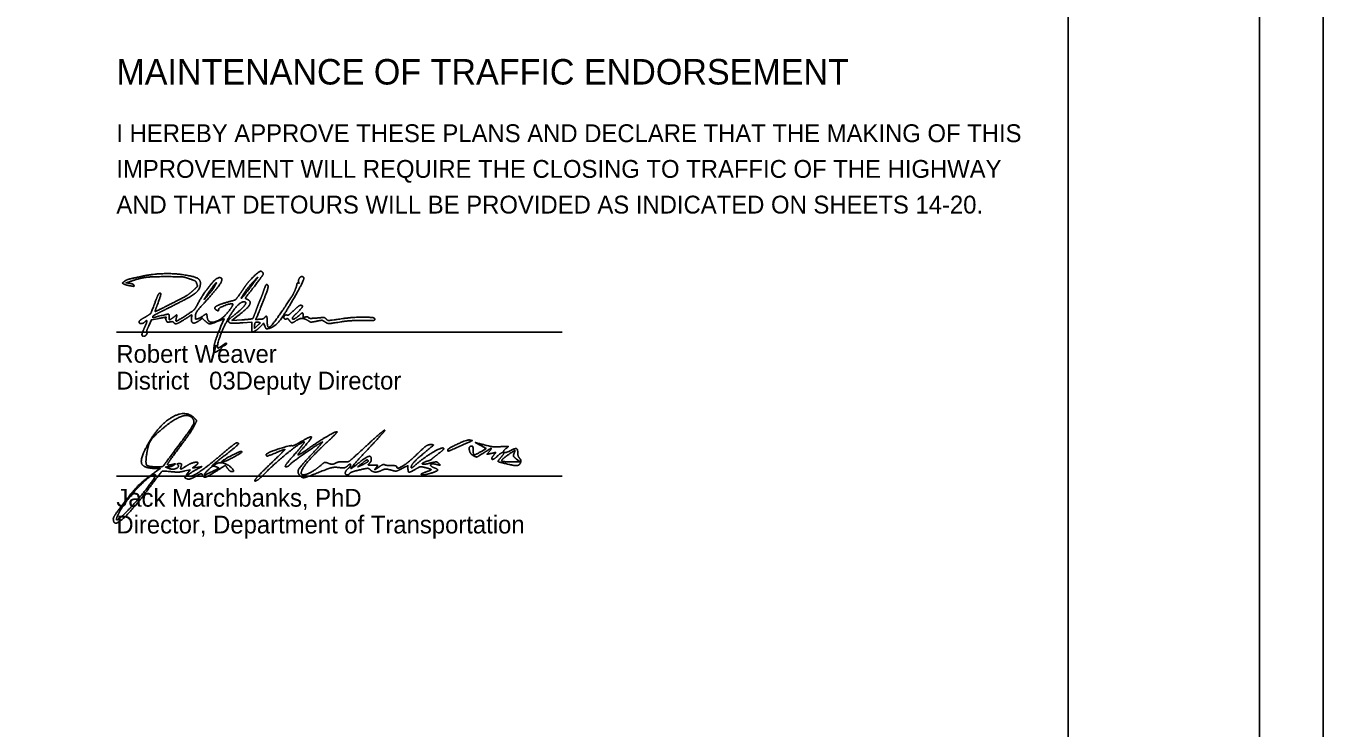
# Model space of a CAD drawing. Extents: x 0 to 34, y 0 to 22.
# Drawn here: x 23.82 to 34, y 5.51 to 11.02 of the extents above; entities that cross this region are included whole.
import ezdxf

# ---------------------------------------------------------------- set-up
doc = ezdxf.new("R2010")
doc.units = 0
for name, color, linetype in [('SH_Border', 7, 'Continuous'), ('SH_Cut_Line', 7, 'Continuous'), ('SH_Data', 7, 'Continuous'), ('SH_Text', 7, 'Continuous')]:
    doc.layers.add(name, color=color, linetype=linetype)

msp = doc.modelspace()

# ---------------------------------------------------------------- linework, layer by layer
at = {"layer": 'SH_Border'}
msp.add_line((32, 0.5), (32, 21.5), dxfattribs=at)
msp.add_lwpolyline([(1.5, 21.5), (33.5, 21.5), (33.5, 0.5), (1.5, 0.5)], close=True, dxfattribs=at)
at = {"layer": 'SH_Cut_Line'}
msp.add_lwpolyline([(0, 0), (34, 0), (34, 22), (0, 22)], close=True, dxfattribs=at)
at = {"layer": 'SH_Data'}
for p, q in [((24.528, 8.614), (28.028, 8.614)), ((24.528, 7.485), (28.028, 7.485))]:
    msp.add_line(p, q, dxfattribs=at)
at = {"layer": 'SH_Text'}
for p, q in [((24.99, 7.69), (24.99, 7.69)), ((27.129, 7.689), (27.129, 7.689)), ((25.311, 7.558), (25.311, 7.558)), ((25.356, 7.6), (25.356, 7.6)), ((25.727, 7.571), (25.727, 7.571)), ((26.504, 7.602), (26.504, 7.602)), ((27.582, 7.583), (27.582, 7.583))]:
    msp.add_line(p, q, dxfattribs=at)
for points in [[(24.633, 8.997), (24.603, 9.001), (24.63, 9.01)], [(25.249, 8.907), (25.216, 8.871), (25.256, 8.93)], [(24.782, 8.663), (24.803, 8.711), (24.852, 8.72)], [(25.182, 8.708), (25.202, 8.724), (25.223, 8.704)], [(25.331, 8.702), (25.374, 8.72), (25.349, 8.661)], [(25.514, 8.711), (25.435, 8.706), (25.484, 8.744)], [(25.521, 8.688), (25.59, 8.693), (25.59, 8.654)], [(25.636, 8.666), (25.613, 8.643), (25.613, 8.664)], [(25.662, 8.661), (25.684, 8.684), (25.694, 8.661)], [(27.393, 7.679), (27.43, 7.701), (27.389, 7.724)], [(24.843, 7.523), (24.873, 7.544), (24.835, 7.545)], [(25.085, 7.503), (25.107, 7.535), (25.065, 7.525)], [(26.453, 7.582), (26.423, 7.557), (26.464, 7.576)], [(27.642, 7.596), (27.698, 7.596), (27.669, 7.618)]]:
    msp.add_lwpolyline(points, dxfattribs=at)
for points in [[(25.045, 9.066), (24.973, 9.076), (24.809, 9.07), (24.736, 9.054)], [(25.183, 8.967), (25.197, 9.014), (25.145, 9.052), (25.045, 9.066)], [(25.665, 9.092), (25.656, 9.098), (25.569, 9.016), (25.541, 8.977)], [(25.591, 8.947), (25.672, 9.052), (25.686, 9.079), (25.665, 9.092)], [(24.59, 9.012), (24.574, 8.999), (24.574, 8.999), (24.588, 8.991)], [(24.588, 8.991), (24.596, 8.987), (24.618, 8.981), (24.636, 8.978)], [(24.647, 9.035), (24.625, 9.03), (24.6, 9.02), (24.59, 9.012)], [(24.63, 9.01), (24.708, 9.037), (24.802, 9.05), (24.927, 9.05)], [(24.666, 8.983), (24.664, 8.988), (24.649, 8.995), (24.633, 8.997)], [(24.636, 8.978), (24.663, 8.973), (24.669, 8.974), (24.666, 8.983)], [(24.736, 9.054), (24.709, 9.048), (24.669, 9.04), (24.647, 9.035)], [(24.927, 9.05), (25.036, 9.049), (25.059, 9.047), (25.102, 9.033)], [(24.965, 8.818), (25.097, 8.884), (25.173, 8.936), (25.183, 8.967)], [(25.102, 9.033), (25.142, 9.019), (25.153, 9.012), (25.159, 8.995)], [(25.159, 8.995), (25.165, 8.977), (25.163, 8.971), (25.143, 8.953)], [(25.336, 9.042), (25.312, 9.042), (25.202, 8.905), (25.161, 8.825)], [(25.228, 8.855), (25.322, 8.958), (25.371, 9.043), (25.336, 9.042)], [(25.295, 8.966), (25.287, 8.953), (25.267, 8.926), (25.249, 8.907)], [(25.256, 8.93), (25.295, 8.987), (25.322, 9.012), (25.295, 8.966)], [(25.541, 8.977), (25.532, 8.964), (25.512, 8.934), (25.495, 8.91)], [(25.526, 8.912), (25.544, 8.941), (25.584, 8.99), (25.615, 9.023)], [(25.615, 9.023), (25.644, 9.053), (25.628, 9.029), (25.572, 8.956)], [(25.675, 8.843), (25.712, 8.936), (25.723, 8.983), (25.708, 8.988)], [(25.708, 8.988), (25.704, 8.989), (25.694, 8.968), (25.685, 8.942)], [(25.944, 8.984), (25.936, 8.949), (25.895, 8.876), (25.836, 8.79)], [(25.928, 8.892), (25.988, 8.998), (26.006, 9.05), (25.983, 9.05)], [(25.957, 9), (25.952, 9.003), (25.946, 8.997), (25.944, 8.984)], [(25.983, 9.05), (25.971, 9.05), (25.953, 9.014), (25.96, 9.003)], [(25.96, 9.003), (25.963, 8.998), (25.962, 8.997), (25.957, 9)], [(24.836, 8.859), (24.803, 8.769), (24.793, 8.755), (24.748, 8.729)], [(24.866, 8.919), (24.861, 8.917), (24.847, 8.89), (24.836, 8.859)], [(24.849, 8.827), (24.873, 8.892), (24.879, 8.924), (24.866, 8.919)], [(25.143, 8.953), (25.105, 8.916), (25.056, 8.886), (24.944, 8.83)], [(25.434, 8.859), (25.371, 8.843), (25.306, 8.818), (25.302, 8.808)], [(25.495, 8.91), (25.471, 8.875), (25.46, 8.866), (25.434, 8.859)], [(25.484, 8.744), (25.559, 8.801), (25.589, 8.859), (25.552, 8.873)], [(25.572, 8.956), (25.526, 8.895), (25.499, 8.87), (25.526, 8.912)], [(25.552, 8.873), (25.539, 8.878), (25.543, 8.886), (25.591, 8.947)], [(25.655, 8.863), (25.648, 8.847), (25.633, 8.809), (25.623, 8.78)], [(25.685, 8.942), (25.676, 8.915), (25.662, 8.88), (25.655, 8.863)], [(25.725, 8.643), (25.768, 8.653), (25.848, 8.751), (25.928, 8.892)], [(24.813, 8.736), (24.813, 8.739), (24.827, 8.749), (24.845, 8.758)], [(24.833, 8.776), (24.831, 8.776), (24.838, 8.799), (24.849, 8.827)], [(24.944, 8.83), (24.885, 8.8), (24.835, 8.776), (24.833, 8.776)], [(24.845, 8.758), (24.863, 8.767), (24.917, 8.794), (24.965, 8.818)], [(24.942, 8.734), (24.942, 8.756), (24.935, 8.757), (24.87, 8.741)], [(25.161, 8.825), (25.147, 8.798), (25.123, 8.776), (25.062, 8.737)], [(25.148, 8.732), (25.148, 8.758), (25.169, 8.791), (25.228, 8.855)], [(25.241, 8.732), (25.238, 8.757), (25.231, 8.758), (25.203, 8.738)], [(25.424, 8.797), (25.371, 8.72), (25.247, 8.676), (25.241, 8.732)], [(25.302, 8.808), (25.3, 8.802), (25.303, 8.794), (25.309, 8.79)], [(25.309, 8.79), (25.324, 8.781), (25.331, 8.782), (25.331, 8.794)], [(25.331, 8.794), (25.331, 8.805), (25.433, 8.843), (25.442, 8.835)], [(25.413, 8.731), (25.446, 8.789), (25.506, 8.852), (25.526, 8.852)], [(25.442, 8.835), (25.444, 8.832), (25.436, 8.815), (25.424, 8.797)], [(25.544, 8.844), (25.544, 8.832), (25.494, 8.78), (25.449, 8.745)], [(25.526, 8.852), (25.536, 8.852), (25.544, 8.848), (25.544, 8.844)], [(25.623, 8.78), (25.612, 8.75), (25.601, 8.724), (25.598, 8.721)], [(25.653, 8.715), (25.622, 8.715), (25.621, 8.707), (25.675, 8.843)], [(25.836, 8.79), (25.754, 8.67), (25.712, 8.64), (25.712, 8.699)], [(25.921, 8.785), (25.895, 8.76), (25.874, 8.745), (25.868, 8.748)], [(25.91, 8.723), (25.91, 8.728), (25.927, 8.748), (25.949, 8.768)], [(25.972, 8.825), (25.967, 8.825), (25.944, 8.807), (25.921, 8.785)], [(25.949, 8.768), (25.984, 8.802), (25.994, 8.825), (25.972, 8.825)], [(25.994, 8.744), (25.994, 8.765), (25.983, 8.765), (25.959, 8.743)], [(24.748, 8.729), (24.725, 8.716), (24.706, 8.701), (24.706, 8.695)], [(24.706, 8.695), (24.706, 8.682), (24.737, 8.681), (24.75, 8.693)], [(24.75, 8.693), (24.768, 8.712), (24.768, 8.692), (24.749, 8.65)], [(24.768, 8.616), (24.764, 8.616), (24.77, 8.637), (24.782, 8.663)], [(24.87, 8.741), (24.817, 8.728), (24.813, 8.728), (24.813, 8.736)], [(24.852, 8.72), (24.908, 8.731), (24.924, 8.732), (24.917, 8.725)], [(24.917, 8.725), (24.914, 8.723), (24.916, 8.714), (24.92, 8.705)], [(24.92, 8.705), (24.926, 8.694), (24.933, 8.691), (24.95, 8.695)], [(24.975, 8.73), (24.949, 8.71), (24.942, 8.711), (24.942, 8.734)], [(24.95, 8.695), (24.962, 8.697), (24.974, 8.696), (24.977, 8.692)], [(24.999, 8.726), (25.004, 8.749), (25, 8.75), (24.975, 8.73)], [(24.977, 8.692), (24.986, 8.677), (25.017, 8.685), (25.061, 8.713)], [(25.062, 8.737), (25.007, 8.702), (24.992, 8.699), (24.999, 8.726)], [(25.061, 8.713), (25.086, 8.729), (25.11, 8.745), (25.114, 8.747)], [(25.114, 8.747), (25.12, 8.751), (25.122, 8.746), (25.119, 8.734)], [(25.119, 8.734), (25.112, 8.694), (25.146, 8.68), (25.182, 8.708)], [(25.165, 8.719), (25.151, 8.715), (25.148, 8.717), (25.148, 8.732)], [(25.203, 8.738), (25.191, 8.73), (25.174, 8.721), (25.165, 8.719)], [(25.223, 8.704), (25.249, 8.679), (25.275, 8.679), (25.331, 8.702)], [(25.349, 8.661), (25.317, 8.585), (25.293, 8.506), (25.293, 8.478)], [(25.325, 8.49), (25.313, 8.501), (25.371, 8.661), (25.413, 8.731)], [(25.449, 8.745), (25.426, 8.727), (25.407, 8.708), (25.407, 8.703)], [(25.407, 8.703), (25.407, 8.688), (25.447, 8.682), (25.521, 8.688)], [(25.598, 8.721), (25.596, 8.719), (25.558, 8.714), (25.514, 8.711)], [(25.594, 8.616), (25.605, 8.616), (25.642, 8.64), (25.662, 8.661)], [(25.613, 8.664), (25.613, 8.685), (25.625, 8.695), (25.647, 8.691)], [(25.647, 8.691), (25.657, 8.689), (25.655, 8.683), (25.636, 8.666)], [(25.689, 8.726), (25.684, 8.72), (25.667, 8.715), (25.653, 8.715)], [(25.712, 8.699), (25.712, 8.733), (25.703, 8.743), (25.689, 8.726)], [(25.694, 8.661), (25.702, 8.641), (25.706, 8.639), (25.725, 8.643)], [(25.868, 8.748), (25.854, 8.753), (25.837, 8.726), (25.849, 8.719)], [(25.849, 8.719), (25.853, 8.716), (25.86, 8.716), (25.865, 8.719)], [(25.865, 8.719), (25.869, 8.722), (25.878, 8.717), (25.884, 8.708)], [(25.884, 8.708), (25.898, 8.688), (25.915, 8.688), (25.943, 8.707)], [(25.959, 8.743), (25.935, 8.722), (25.91, 8.712), (25.91, 8.723)], [(25.943, 8.707), (25.968, 8.723), (26.008, 8.721), (26.037, 8.702)], [(26.012, 8.733), (25.997, 8.729), (25.994, 8.731), (25.994, 8.744)], [(26.036, 8.729), (26.033, 8.734), (26.023, 8.736), (26.012, 8.733)], [(26.102, 8.725), (26.06, 8.722), (26.04, 8.723), (26.036, 8.729)], [(26.037, 8.702), (26.05, 8.693), (26.061, 8.692), (26.099, 8.7)], [(26.099, 8.7), (26.138, 8.708), (26.147, 8.707), (26.162, 8.697)], [(26.174, 8.718), (26.164, 8.728), (26.152, 8.73), (26.102, 8.725)], [(26.162, 8.697), (26.184, 8.682), (26.207, 8.681), (26.291, 8.695)], [(26.317, 8.722), (26.195, 8.705), (26.188, 8.705), (26.174, 8.718)], [(26.291, 8.695), (26.326, 8.701), (26.397, 8.706), (26.448, 8.706)], [(26.553, 8.723), (26.547, 8.732), (26.386, 8.732), (26.317, 8.722)], [(26.448, 8.706), (26.54, 8.705), (26.562, 8.709), (26.553, 8.723)], [(24.749, 8.65), (24.738, 8.626), (24.729, 8.602), (24.729, 8.596)], [(24.729, 8.596), (24.729, 8.58), (24.758, 8.583), (24.767, 8.6)], [(24.767, 8.6), (24.772, 8.61), (24.772, 8.616), (24.768, 8.616)], [(25.59, 8.654), (25.59, 8.633), (25.592, 8.616), (25.594, 8.616)], [(25.293, 8.478), (25.293, 8.466), (25.295, 8.456), (25.298, 8.456)], [(25.298, 8.456), (25.308, 8.456), (25.354, 8.486), (25.354, 8.492)], [(25.36, 8.51), (25.342, 8.497), (25.326, 8.488), (25.325, 8.49)], [(25.354, 8.492), (25.354, 8.496), (25.362, 8.503), (25.373, 8.508)], [(25.392, 8.525), (25.392, 8.529), (25.377, 8.523), (25.36, 8.51)], [(25.373, 8.508), (25.383, 8.512), (25.392, 8.52), (25.392, 8.525)], [(24.779, 7.741), (24.865, 7.891), (25.073, 8.007), (25.139, 7.941)], [(25.13, 7.932), (25.104, 7.974), (24.978, 7.933), (24.883, 7.851)], [(24.883, 7.851), (24.816, 7.794), (24.777, 7.73), (24.766, 7.659)], [(24.99, 7.69), (25.112, 7.853), (25.144, 7.91), (25.13, 7.932)], [(25.139, 7.879), (25.128, 7.856), (25.077, 7.781), (25.024, 7.711)], [(25.139, 7.941), (25.158, 7.923), (25.158, 7.918), (25.139, 7.879)], [(26.487, 7.719), (26.562, 7.789), (26.628, 7.845), (26.634, 7.845)], [(26.634, 7.845), (26.639, 7.845), (26.587, 7.785), (26.518, 7.712)], [(24.835, 7.545), (24.737, 7.546), (24.714, 7.628), (24.779, 7.741)], [(25.369, 7.667), (25.419, 7.71), (25.465, 7.745), (25.47, 7.745)], [(25.47, 7.745), (25.495, 7.746), (25.472, 7.72), (25.386, 7.653)], [(26.002, 7.752), (25.992, 7.762), (25.782, 7.595), (25.704, 7.516)], [(26.142, 7.752), (26.093, 7.724), (25.905, 7.592), (25.891, 7.576)], [(25.908, 7.723), (25.914, 7.722), (25.943, 7.735), (25.974, 7.753)], [(25.924, 7.652), (25.97, 7.704), (26.005, 7.749), (26.002, 7.752)], [(25.974, 7.753), (26.052, 7.799), (26.065, 7.786), (26.005, 7.718)], [(26.168, 7.738), (26.069, 7.645), (25.979, 7.536), (25.979, 7.509)], [(26.033, 7.699), (26.113, 7.756), (26.244, 7.833), (26.26, 7.833)], [(26.077, 7.673), (26.123, 7.722), (26.152, 7.758), (26.142, 7.752)], [(26.26, 7.833), (26.265, 7.833), (26.224, 7.79), (26.168, 7.738)], [(27.129, 7.689), (27.129, 7.701), (27.282, 7.772), (27.301, 7.768)], [(27.301, 7.768), (27.322, 7.764), (27.323, 7.764), (27.201, 7.71)], [(27.389, 7.724), (27.346, 7.748), (27.345, 7.748), (27.448, 7.722)], [(24.766, 7.659), (24.755, 7.586), (24.776, 7.558), (24.844, 7.558)], [(24.844, 7.558), (24.891, 7.558), (24.895, 7.562), (24.99, 7.69)], [(25.024, 7.711), (24.972, 7.642), (24.929, 7.581), (24.929, 7.576)], [(25.108, 7.483), (25.131, 7.483), (25.257, 7.572), (25.369, 7.667)], [(25.386, 7.653), (25.293, 7.58), (25.271, 7.558), (25.315, 7.582)], [(25.356, 7.6), (25.376, 7.618), (25.508, 7.684), (25.513, 7.678)], [(25.513, 7.678), (25.519, 7.672), (25.377, 7.595), (25.359, 7.595)], [(25.705, 7.655), (25.705, 7.665), (25.892, 7.729), (25.908, 7.723)], [(25.786, 7.67), (25.723, 7.644), (25.704, 7.64), (25.705, 7.655)], [(25.727, 7.571), (25.798, 7.639), (25.854, 7.695), (25.85, 7.695)], [(25.85, 7.695), (25.847, 7.695), (25.818, 7.684), (25.786, 7.67)], [(25.858, 7.558), (25.848, 7.558), (25.877, 7.599), (25.924, 7.652)], [(26.005, 7.718), (25.977, 7.686), (25.954, 7.657), (25.954, 7.652)], [(25.954, 7.652), (25.954, 7.648), (25.99, 7.669), (26.033, 7.699)], [(25.97, 7.487), (25.945, 7.513), (25.973, 7.563), (26.077, 7.673)], [(26.312, 7.597), (26.345, 7.594), (26.369, 7.611), (26.487, 7.719)], [(26.518, 7.712), (26.388, 7.574), (26.356, 7.527), (26.439, 7.595)], [(26.439, 7.595), (26.487, 7.634), (26.529, 7.645), (26.529, 7.617)], [(26.729, 7.556), (26.729, 7.534), (26.825, 7.595), (26.895, 7.663)], [(26.967, 7.686), (26.893, 7.625), (26.842, 7.571), (26.842, 7.554)], [(26.876, 7.572), (26.93, 7.621), (27.077, 7.711), (27.094, 7.705)], [(26.895, 7.663), (26.94, 7.707), (26.977, 7.733), (26.995, 7.732)], [(26.995, 7.732), (27.019, 7.732), (27.016, 7.726), (26.967, 7.686)], [(27.06, 7.664), (27.033, 7.643), (27.008, 7.623), (27.004, 7.619)], [(27.094, 7.705), (27.102, 7.702), (27.087, 7.684), (27.06, 7.664)], [(27.201, 7.71), (27.138, 7.682), (27.129, 7.679), (27.129, 7.689)], [(27.33, 7.645), (27.304, 7.659), (27.293, 7.72), (27.317, 7.72)], [(27.317, 7.72), (27.324, 7.72), (27.329, 7.706), (27.329, 7.689)], [(27.329, 7.689), (27.329, 7.652), (27.344, 7.65), (27.393, 7.679)], [(27.405, 7.663), (27.365, 7.637), (27.352, 7.633), (27.33, 7.645)], [(27.453, 7.675), (27.477, 7.704), (27.461, 7.7), (27.405, 7.663)], [(27.472, 7.663), (27.439, 7.655), (27.437, 7.656), (27.453, 7.675)], [(27.448, 7.722), (27.469, 7.716), (27.514, 7.714), (27.548, 7.716)], [(27.492, 7.652), (27.507, 7.67), (27.505, 7.671), (27.472, 7.663)], [(27.521, 7.643), (27.489, 7.613), (27.466, 7.62), (27.492, 7.652)], [(27.546, 7.631), (27.577, 7.664), (27.555, 7.675), (27.521, 7.643)], [(27.548, 7.716), (27.603, 7.719), (27.608, 7.717), (27.588, 7.702)], [(27.589, 7.641), (27.546, 7.61), (27.563, 7.596), (27.642, 7.596)], [(27.588, 7.702), (27.559, 7.681), (27.582, 7.664), (27.616, 7.682)], [(27.65, 7.664), (27.66, 7.689), (27.651, 7.686), (27.589, 7.641)], [(27.616, 7.682), (27.656, 7.704), (27.679, 7.698), (27.679, 7.667)], [(27.669, 7.618), (27.649, 7.634), (27.643, 7.647), (27.65, 7.664)], [(27.679, 7.667), (27.679, 7.651), (27.686, 7.632), (27.694, 7.624)], [(24.936, 7.557), (24.913, 7.556), (24.914, 7.555), (24.94, 7.545)], [(24.929, 7.576), (24.929, 7.572), (24.945, 7.571), (24.964, 7.576)], [(24.979, 7.571), (24.969, 7.564), (24.949, 7.558), (24.936, 7.557)], [(24.94, 7.545), (24.97, 7.533), (25.026, 7.557), (25.009, 7.575)], [(24.964, 7.576), (24.989, 7.582), (24.993, 7.58), (24.979, 7.571)], [(25.009, 7.575), (25.004, 7.579), (25.01, 7.583), (25.022, 7.583)], [(25.022, 7.583), (25.037, 7.583), (25.042, 7.577), (25.037, 7.564)], [(25.037, 7.564), (25.029, 7.541), (25.041, 7.54), (25.074, 7.562)], [(25.074, 7.562), (25.102, 7.582), (25.167, 7.6), (25.167, 7.588)], [(25.145, 7.564), (25.126, 7.55), (25.128, 7.549), (25.161, 7.553)], [(25.167, 7.588), (25.167, 7.583), (25.157, 7.572), (25.145, 7.564)], [(25.161, 7.553), (25.198, 7.559), (25.198, 7.559), (25.152, 7.534)], [(25.258, 7.542), (25.213, 7.501), (25.225, 7.492), (25.283, 7.522)], [(25.311, 7.558), (25.293, 7.565), (25.277, 7.56), (25.258, 7.542)], [(25.283, 7.522), (25.329, 7.546), (25.333, 7.55), (25.311, 7.558)], [(25.315, 7.582), (25.328, 7.589), (25.351, 7.591), (25.368, 7.587)], [(25.401, 7.545), (25.384, 7.569), (25.382, 7.569), (25.316, 7.526)], [(25.359, 7.595), (25.354, 7.595), (25.353, 7.597), (25.356, 7.6)], [(25.368, 7.587), (25.404, 7.577), (25.463, 7.52), (25.436, 7.52)], [(25.436, 7.52), (25.426, 7.52), (25.411, 7.532), (25.401, 7.545)], [(25.617, 7.446), (25.607, 7.446), (25.656, 7.503), (25.727, 7.571)], [(25.891, 7.576), (25.883, 7.566), (25.868, 7.558), (25.858, 7.558)], [(26.169, 7.535), (26.023, 7.477), (25.988, 7.469), (25.97, 7.487)], [(25.998, 7.495), (26.019, 7.495), (26.101, 7.541), (26.137, 7.573)], [(26.137, 7.573), (26.157, 7.591), (26.17, 7.594), (26.194, 7.585)], [(26.275, 7.552), (26.246, 7.556), (26.206, 7.549), (26.169, 7.535)], [(26.194, 7.585), (26.214, 7.577), (26.233, 7.578), (26.249, 7.587)], [(26.249, 7.587), (26.262, 7.594), (26.291, 7.599), (26.312, 7.597)], [(26.344, 7.566), (26.329, 7.552), (26.307, 7.548), (26.275, 7.552)], [(26.341, 7.495), (26.323, 7.495), (26.327, 7.528), (26.348, 7.545)], [(26.367, 7.574), (26.367, 7.581), (26.357, 7.578), (26.344, 7.566)], [(26.348, 7.545), (26.359, 7.554), (26.367, 7.567), (26.367, 7.574)], [(26.52, 7.535), (26.509, 7.546), (26.489, 7.546), (26.436, 7.533)], [(26.504, 7.602), (26.504, 7.615), (26.48, 7.606), (26.453, 7.582)], [(26.464, 7.576), (26.486, 7.587), (26.504, 7.599), (26.504, 7.602)], [(26.514, 7.585), (26.503, 7.574), (26.509, 7.57), (26.541, 7.57)], [(26.529, 7.617), (26.529, 7.608), (26.523, 7.594), (26.514, 7.585)], [(26.616, 7.533), (26.585, 7.516), (26.538, 7.517), (26.52, 7.535)], [(26.541, 7.57), (26.579, 7.57), (26.581, 7.568), (26.565, 7.549)], [(26.565, 7.549), (26.553, 7.534), (26.56, 7.536), (26.587, 7.555)], [(26.587, 7.555), (26.609, 7.57), (26.629, 7.579), (26.633, 7.575)], [(26.681, 7.533), (26.654, 7.54), (26.631, 7.54), (26.616, 7.533)], [(26.633, 7.575), (26.637, 7.571), (26.66, 7.568), (26.685, 7.568)], [(26.77, 7.544), (26.732, 7.525), (26.714, 7.523), (26.681, 7.533)], [(26.685, 7.568), (26.709, 7.568), (26.729, 7.563), (26.729, 7.556)], [(26.817, 7.544), (26.817, 7.567), (26.816, 7.567), (26.77, 7.544)], [(26.879, 7.541), (26.834, 7.514), (26.817, 7.515), (26.817, 7.544)], [(26.842, 7.554), (26.842, 7.547), (26.857, 7.555), (26.876, 7.572)], [(26.962, 7.549), (26.923, 7.559), (26.906, 7.557), (26.879, 7.541)], [(26.97, 7.603), (26.921, 7.587), (26.94, 7.573), (26.992, 7.587)], [(26.992, 7.53), (27.003, 7.534), (26.992, 7.541), (26.962, 7.549)], [(27.004, 7.619), (27.001, 7.615), (26.986, 7.607), (26.97, 7.603)], [(26.992, 7.587), (27.03, 7.597), (27.045, 7.597), (27.058, 7.585)], [(27.039, 7.577), (27.002, 7.586), (26.989, 7.563), (27.023, 7.55)], [(27.023, 7.55), (27.054, 7.538), (27.045, 7.523), (26.998, 7.508)], [(27.058, 7.585), (27.07, 7.572), (27.067, 7.57), (27.039, 7.577)], [(27.582, 7.583), (27.527, 7.596), (27.522, 7.603), (27.546, 7.631)], [(27.7, 7.59), (27.692, 7.569), (27.651, 7.566), (27.582, 7.583)], [(27.694, 7.624), (27.701, 7.616), (27.704, 7.601), (27.7, 7.59)], [(24.835, 7.494), (24.814, 7.515), (24.596, 7.289), (24.55, 7.199)], [(24.592, 7.281), (24.669, 7.381), (24.749, 7.458), (24.843, 7.523)], [(24.62, 7.217), (24.687, 7.286), (24.843, 7.486), (24.835, 7.494)], [(24.924, 7.523), (24.89, 7.526), (24.879, 7.516), (24.802, 7.414)], [(25.065, 7.525), (25.025, 7.516), (25.002, 7.515), (24.924, 7.523)], [(25.084, 7.463), (25.066, 7.47), (25.066, 7.474), (25.085, 7.503)], [(25.151, 7.483), (25.125, 7.468), (25.095, 7.459), (25.084, 7.463)], [(25.152, 7.534), (25.101, 7.505), (25.081, 7.483), (25.108, 7.483)], [(25.202, 7.497), (25.199, 7.505), (25.18, 7.5), (25.151, 7.483)], [(25.316, 7.526), (25.248, 7.482), (25.21, 7.472), (25.202, 7.497)], [(25.704, 7.516), (25.667, 7.477), (25.627, 7.446), (25.617, 7.446)], [(25.979, 7.509), (25.979, 7.502), (25.988, 7.495), (25.998, 7.495)], [(26.359, 7.506), (26.356, 7.5), (26.348, 7.495), (26.341, 7.495)], [(26.436, 7.533), (26.397, 7.524), (26.363, 7.512), (26.359, 7.506)], [(26.998, 7.508), (26.952, 7.493), (26.904, 7.498), (26.948, 7.514)], [(26.948, 7.514), (26.962, 7.519), (26.982, 7.526), (26.992, 7.53)], [(24.802, 7.414), (24.65, 7.212), (24.504, 7.083), (24.504, 7.15)], [(24.504, 7.15), (24.504, 7.16), (24.544, 7.219), (24.592, 7.281)], [(24.55, 7.199), (24.518, 7.138), (24.55, 7.146), (24.62, 7.217)]]:
    msp.add_open_spline(points, degree=2, dxfattribs=at)

# ---------------------------------------------------------------- texts
for s, height, p in [('MAINTENANCE OF TRAFFIC ENDORSEMENT', 0.2, (24.528, 10.557)), ('I HEREBY APPROVE THESE PLANS AND DECLARE THAT THE MAKING OF THIS', 0.14, (24.528, 10.105)), ('IMPROVEMENT WILL REQUIRE THE CLOSING TO TRAFFIC OF THE HIGHWAY', 0.14, (24.528, 9.825)), ('AND THAT DETOURS WILL BE PROVIDED AS INDICATED ON SHEETS 14-20.', 0.14, (24.528, 9.545)), ('Robert Weaver', 0.14, (24.528, 8.374)), ('District       Deputy Director', 0.14, (24.528, 8.164)), ('              03', 0.14, (24.528, 8.164)), ('Jack Marchbanks, PhD', 0.14, (24.528, 7.245)), ('Director, Department of Transportation', 0.14, (24.528, 7.035))]:
    msp.add_text(s, height=height, dxfattribs=at).set_placement(p)

doc.saveas('drawing.dxf')
